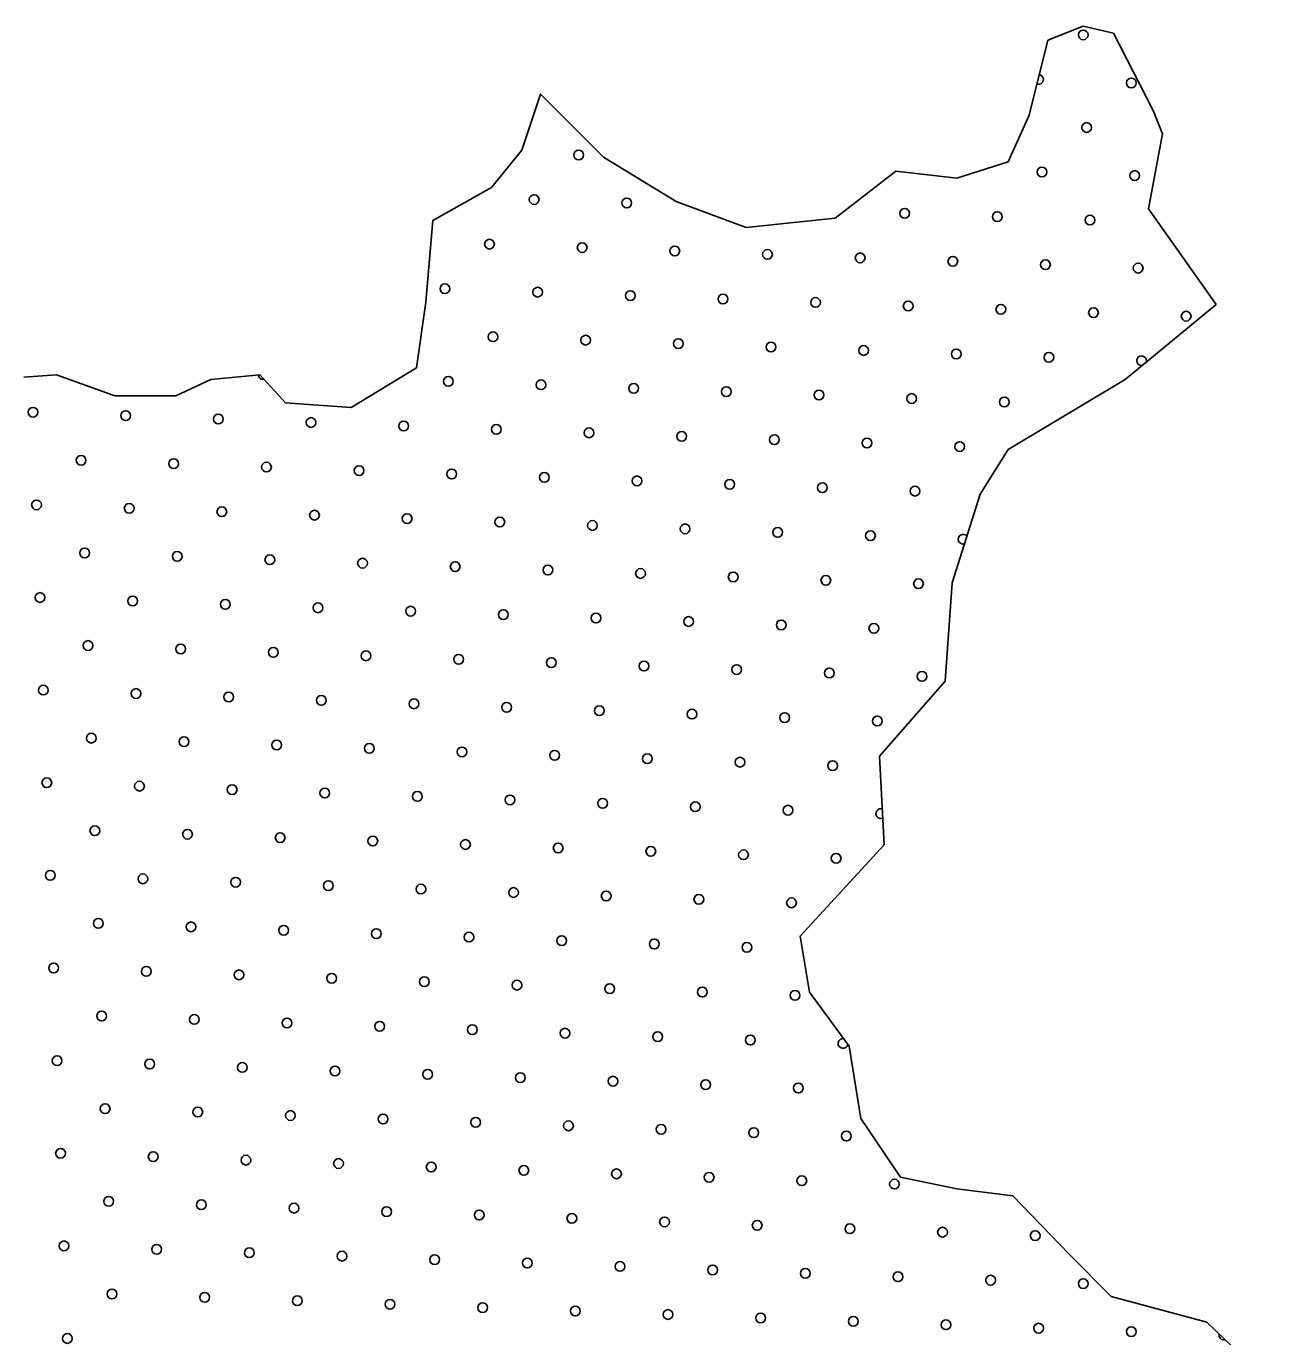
# Model space of a CAD drawing. Extents: x 1612280 to 1883141, y 560852 to 780851.
# Drawn here: x 1796850 to 1799567, y 654519 to 657371 of the extents above; entities that cross this region are included whole.
import ezdxf

# ---------------------------------------------------------------- set-up
doc = ezdxf.new("R2010")
doc.units = 0
doc.layers.add('DESIGN - SCRATCH - User 1', color=7, linetype='Continuous')
doc.layers.add('DESIGN - TRAFFIC CONTROL PERMANENT - Pavement Marking Text', color=7, linetype='Continuous')

msp = doc.modelspace()

# ---------------------------------------------------------------- linework, layer by layer
at = {"layer": 'DESIGN - SCRATCH - User 1'}
for points in [[(1796844.7, 656607.5), (1796915.9, 656612.6), (1797043.1, 656566.7), (1797175.4, 656566.7), (1797251.7, 656602.4), (1797358.6, 656612.6), (1797414.5, 656551.5), (1797557, 656541.3), (1797699.5, 656627.8), (1797719.8, 656770.4), (1797735.1, 656948.6), (1797862.3, 657019.9), (1797928.4, 657101.3), (1797969.1, 657223.5), (1798106.5, 657086.1), (1798264.3, 656989.3), (1798416.9, 656933.3), (1798610.2, 656953.7), (1798742.5, 657055.5), (1798874.8, 657040.2), (1798986.8, 657075.9), (1799032.6, 657177.7), (1799073.3, 657340.6), (1799149.6, 657371.2), (1799215.7, 657355.9), (1799302.2, 657187.9), (1799322.6, 657137), (1799292.1, 656974), (1799439.6, 656765.3)], [(1796844.7, 656607.5), (1796915.9, 656612.6), (1797043.1, 656566.7), (1797175.4, 656566.7), (1797251.7, 656602.4), (1797358.6, 656612.6), (1797414.5, 656551.5), (1797557, 656541.3), (1797699.5, 656627.8), (1797719.8, 656770.4), (1797735.1, 656948.6), (1797862.3, 657019.9), (1797928.4, 657101.3), (1797969.1, 657223.5), (1798106.5, 657086.1), (1798264.3, 656989.3), (1798416.9, 656933.3), (1798610.2, 656953.7), (1798742.5, 657055.5), (1798874.8, 657040.2), (1798986.8, 657075.9), (1799032.6, 657177.7), (1799073.3, 657340.6), (1799149.6, 657371.2), (1799215.7, 657355.9), (1799302.2, 657187.9), (1799322.6, 657137), (1799292.1, 656974), (1799439.6, 656765.3)], [(1796844.7, 656607.5), (1796915.9, 656612.6), (1797043.1, 656566.7), (1797175.4, 656566.7), (1797251.7, 656602.4), (1797358.6, 656612.6), (1797414.5, 656551.5), (1797557, 656541.3), (1797699.5, 656627.8), (1797719.8, 656770.4), (1797735.1, 656948.6), (1797862.3, 657019.9), (1797928.4, 657101.3), (1797969.1, 657223.5), (1798106.5, 657086.1), (1798264.3, 656989.3), (1798416.9, 656933.3), (1798610.2, 656953.7), (1798742.5, 657055.5), (1798874.8, 657040.2), (1798986.8, 657075.9), (1799032.6, 657177.7), (1799073.3, 657340.6), (1799149.6, 657371.2), (1799215.7, 657355.9), (1799302.2, 657187.9), (1799322.6, 657137), (1799292.1, 656974), (1799439.6, 656765.3)], [(1796844.7, 656607.5), (1796915.9, 656612.6), (1797043.1, 656566.7), (1797175.4, 656566.7), (1797251.7, 656602.4), (1797358.6, 656612.6), (1797414.5, 656551.5), (1797557, 656541.3), (1797699.5, 656627.8), (1797719.8, 656770.4), (1797735.1, 656948.6), (1797862.3, 657019.9), (1797928.4, 657101.3), (1797969.1, 657223.5), (1798106.5, 657086.1), (1798264.3, 656989.3), (1798416.9, 656933.3), (1798610.2, 656953.7), (1798742.5, 657055.5), (1798874.8, 657040.2), (1798986.8, 657075.9), (1799032.6, 657177.7), (1799073.3, 657340.6), (1799149.6, 657371.2), (1799215.7, 657355.9), (1799302.2, 657187.9), (1799322.6, 657137), (1799292.1, 656974), (1799439.6, 656765.3)], [(1799439.6, 656765.3), (1799241.2, 656602.4), (1798986.8, 656449.6), (1798925.7, 656352.9), (1798864.7, 656159.4), (1798849.4, 655945.6), (1798706.9, 655782.6), (1798717.1, 655589.2), (1798533.9, 655390.6), (1798554.3, 655268.4), (1798640.8, 655151.3), (1798666.2, 654993.5), (1798752.7, 654866.2), (1798874.8, 654840.7), (1798996.9, 654825.5), (1799119.1, 654698.2), (1799210.6, 654606.5), (1799419.3, 654550.5), (1799566.8, 654408)], [(1799439.6, 656765.3), (1799241.2, 656602.4), (1798986.8, 656449.6), (1798925.7, 656352.9), (1798864.7, 656159.4), (1798849.4, 655945.6), (1798706.9, 655782.6), (1798717.1, 655589.2), (1798533.9, 655390.6), (1798554.3, 655268.4), (1798640.8, 655151.3), (1798666.2, 654993.5), (1798752.7, 654866.2), (1798874.8, 654840.7), (1798996.9, 654825.5), (1799119.1, 654698.2), (1799210.6, 654606.5), (1799419.3, 654550.5), (1799566.8, 654408)], [(1799439.6, 656765.3), (1799241.2, 656602.4), (1798986.8, 656449.6), (1798925.7, 656352.9), (1798864.7, 656159.4), (1798849.4, 655945.6), (1798706.9, 655782.6), (1798717.1, 655589.2), (1798533.9, 655390.6), (1798554.3, 655268.4), (1798640.8, 655151.3), (1798666.2, 654993.5), (1798752.7, 654866.2), (1798874.8, 654840.7), (1798996.9, 654825.5), (1799119.1, 654698.2), (1799210.6, 654606.5), (1799419.3, 654550.5), (1799566.8, 654408)], [(1799439.6, 656765.3), (1799241.2, 656602.4), (1798986.8, 656449.6), (1798925.7, 656352.9), (1798864.7, 656159.4), (1798849.4, 655945.6), (1798706.9, 655782.6), (1798717.1, 655589.2), (1798533.9, 655390.6), (1798554.3, 655268.4), (1798640.8, 655151.3), (1798666.2, 654993.5), (1798752.7, 654866.2), (1798874.8, 654840.7), (1798996.9, 654825.5), (1799119.1, 654698.2), (1799210.6, 654606.5), (1799419.3, 654550.5), (1799566.8, 654408)]]:
    msp.add_lwpolyline(points, dxfattribs=at)
at = {"layer": 'DESIGN - TRAFFIC CONTROL PERMANENT - Pavement Marking Text'}
for centre in [(1799150, 657352.3), (1799150, 657352.3), (1799254.6, 657247.8), (1799254.6, 657247.8), (1799157.5, 657150.7), (1799157.5, 657150.7), (1798052.4, 657091), (1798052.4, 657091), (1799060.4, 657053.7), (1799060.4, 657053.7), (1799262, 657046.2), (1799262, 657046.2), (1797955.3, 656993.9), (1797955.3, 656993.9), (1798156.9, 656986.4), (1798156.9, 656986.4), (1798761.7, 656964), (1798761.7, 656964), (1798963.3, 656956.6), (1798963.3, 656956.6), (1799164.9, 656949.1), (1799164.9, 656949.1), (1797858.2, 656896.8), (1797858.2, 656896.8), (1798059.8, 656889.4), (1798059.8, 656889.4), (1798261.4, 656881.9), (1798261.4, 656881.9), (1798463, 656874.4), (1798463, 656874.4), (1798664.7, 656867), (1798664.7, 656867), (1798866.3, 656859.5), (1798866.3, 656859.5), (1799067.9, 656852), (1799067.9, 656852), (1799269.5, 656844.6), (1799269.5, 656844.6), (1797761.1, 656799.8), (1797761.1, 656799.8), (1797962.8, 656792.3), (1797962.8, 656792.3), (1798164.4, 656784.8), (1798164.4, 656784.8), (1798366, 656777.4), (1798366, 656777.4), (1798567.6, 656769.9), (1798567.6, 656769.9), (1798769.2, 656762.4), (1798769.2, 656762.4), (1798970.8, 656755), (1798970.8, 656755), (1799172.4, 656747.5), (1799172.4, 656747.5), (1799374, 656740), (1799374, 656740), (1797865.7, 656695.2), (1797865.7, 656695.2), (1798067.3, 656687.8), (1798067.3, 656687.8), (1798268.9, 656680.3), (1798268.9, 656680.3), (1798470.5, 656672.8), (1798470.5, 656672.8), (1798672.1, 656665.4), (1798672.1, 656665.4), (1798873.7, 656657.9), (1798873.7, 656657.9), (1799075.3, 656650.4), (1799075.3, 656650.4), (1797768.6, 656598.2), (1797768.6, 656598.2), (1797970.2, 656590.7), (1797970.2, 656590.7), (1798171.8, 656583.2), (1798171.8, 656583.2), (1798373.4, 656575.8), (1798373.4, 656575.8), (1798575, 656568.3), (1798575, 656568.3), (1798776.7, 656560.8), (1798776.7, 656560.8), (1798978.3, 656553.4), (1798978.3, 656553.4), (1796865.1, 656531), (1796865.1, 656531), (1797066.7, 656523.5), (1797066.7, 656523.5), (1797268.3, 656516), (1797268.3, 656516), (1797469.9, 656508.6), (1797469.9, 656508.6), (1797671.5, 656501.1), (1797671.5, 656501.1), (1797873.1, 656493.6), (1797873.1, 656493.6), (1798074.8, 656486.2), (1798074.8, 656486.2), (1798276.4, 656478.7), (1798276.4, 656478.7), (1798478, 656471.2), (1798478, 656471.2), (1798679.6, 656463.8), (1798679.6, 656463.8), (1798881.2, 656456.3), (1798881.2, 656456.3), (1796969.6, 656426.4), (1796969.6, 656426.4), (1797171.2, 656419), (1797171.2, 656419), (1797372.9, 656411.5), (1797372.9, 656411.5), (1797574.5, 656404), (1797574.5, 656404), (1797776.1, 656396.6), (1797776.1, 656396.6), (1797977.7, 656389.1), (1797977.7, 656389.1), (1798179.3, 656381.6), (1798179.3, 656381.6), (1798380.9, 656374.2), (1798380.9, 656374.2), (1798582.5, 656366.7), (1798582.5, 656366.7), (1798784.1, 656359.2), (1798784.1, 656359.2), (1796872.6, 656329.3), (1796872.6, 656329.3), (1797074.2, 656321.9), (1797074.2, 656321.9), (1797275.8, 656314.4), (1797275.8, 656314.4), (1797477.4, 656306.9), (1797477.4, 656306.9), (1797679, 656299.5), (1797679, 656299.5), (1797880.6, 656292), (1797880.6, 656292), (1798082.2, 656284.5), (1798082.2, 656284.5), (1798283.8, 656277.1), (1798283.8, 656277.1), (1798485.4, 656269.6), (1798485.4, 656269.6), (1798687.1, 656262.1), (1798687.1, 656262.1), (1796977.1, 656224.8), (1796977.1, 656224.8), (1797178.7, 656217.3), (1797178.7, 656217.3), (1797380.3, 656209.9), (1797380.3, 656209.9), (1797581.9, 656202.4), (1797581.9, 656202.4), (1797783.5, 656194.9), (1797783.5, 656194.9), (1797985.2, 656187.5), (1797985.2, 656187.5), (1798186.8, 656180), (1798186.8, 656180), (1798388.4, 656172.5), (1798388.4, 656172.5), (1798590, 656165.1), (1798590, 656165.1), (1798791.6, 656157.6), (1798791.6, 656157.6), (1796880, 656127.7), (1796880, 656127.7), (1797081.6, 656120.3), (1797081.6, 656120.3), (1797283.3, 656112.8), (1797283.3, 656112.8), (1797484.9, 656105.3), (1797484.9, 656105.3), (1797686.5, 656097.9), (1797686.5, 656097.9), (1797888.1, 656090.4), (1797888.1, 656090.4), (1798089.7, 656082.9), (1798089.7, 656082.9), (1798291.3, 656075.5), (1798291.3, 656075.5), (1798492.9, 656068), (1798492.9, 656068), (1798694.5, 656060.5), (1798694.5, 656060.5), (1796984.6, 656023.2), (1796984.6, 656023.2), (1797186.2, 656015.7), (1797186.2, 656015.7), (1797387.8, 656008.3), (1797387.8, 656008.3), (1797589.4, 656000.8), (1797589.4, 656000.8), (1797791, 655993.3), (1797791, 655993.3), (1797992.6, 655985.9), (1797992.6, 655985.9), (1798194.2, 655978.4), (1798194.2, 655978.4), (1798395.8, 655970.9), (1798395.8, 655970.9), (1798597.5, 655963.5), (1798597.5, 655963.5), (1798799.1, 655956), (1798799.1, 655956), (1796887.5, 655926.1), (1796887.5, 655926.1), (1797089.1, 655918.7), (1797089.1, 655918.7), (1797290.7, 655911.2), (1797290.7, 655911.2), (1797492.3, 655903.7), (1797492.3, 655903.7), (1797693.9, 655896.3), (1797693.9, 655896.3), (1797895.5, 655888.8), (1797895.5, 655888.8), (1798097.2, 655881.3), (1798097.2, 655881.3), (1798298.8, 655873.9), (1798298.8, 655873.9), (1798500.4, 655866.4), (1798500.4, 655866.4), (1798702, 655858.9), (1798702, 655858.9), (1796992, 655821.6), (1796992, 655821.6), (1797193.6, 655814.1), (1797193.6, 655814.1), (1797395.3, 655806.7), (1797395.3, 655806.7), (1797596.9, 655799.2), (1797596.9, 655799.2), (1797798.5, 655791.7), (1797798.5, 655791.7), (1798000.1, 655784.3), (1798000.1, 655784.3), (1798201.7, 655776.8), (1798201.7, 655776.8), (1798403.3, 655769.3), (1798403.3, 655769.3), (1798604.9, 655761.9), (1798604.9, 655761.9), (1796895, 655724.5), (1796895, 655724.5), (1797096.6, 655717.1), (1797096.6, 655717.1), (1797298.2, 655709.6), (1797298.2, 655709.6), (1797499.8, 655702.1), (1797499.8, 655702.1), (1797701.4, 655694.7), (1797701.4, 655694.7), (1797903, 655687.2), (1797903, 655687.2), (1798104.6, 655679.7), (1798104.6, 655679.7), (1798306.2, 655672.2), (1798306.2, 655672.2), (1798507.8, 655664.8), (1798507.8, 655664.8), (1796999.5, 655620), (1796999.5, 655620), (1797201.1, 655612.5), (1797201.1, 655612.5), (1797402.7, 655605), (1797402.7, 655605), (1797604.3, 655597.6), (1797604.3, 655597.6), (1797805.9, 655590.1), (1797805.9, 655590.1), (1798007.6, 655582.6), (1798007.6, 655582.6), (1798209.2, 655575.2), (1798209.2, 655575.2), (1798410.8, 655567.7), (1798410.8, 655567.7), (1798612.4, 655560.2), (1798612.4, 655560.2), (1796902.4, 655522.9), (1796902.4, 655522.9), (1797104, 655515.4), (1797104, 655515.4), (1797305.7, 655508), (1797305.7, 655508), (1797507.3, 655500.5), (1797507.3, 655500.5), (1797708.9, 655493), (1797708.9, 655493), (1797910.5, 655485.6), (1797910.5, 655485.6), (1798112.1, 655478.1), (1798112.1, 655478.1), (1798313.7, 655470.6), (1798313.7, 655470.6), (1798515.3, 655463.2), (1798515.3, 655463.2), (1797007, 655418.4), (1797007, 655418.4), (1797208.6, 655410.9), (1797208.6, 655410.9), (1797410.2, 655403.4), (1797410.2, 655403.4), (1797611.8, 655396), (1797611.8, 655396), (1797813.4, 655388.5), (1797813.4, 655388.5), (1798015, 655381), (1798015, 655381), (1798216.6, 655373.6), (1798216.6, 655373.6), (1798418.2, 655366.1), (1798418.2, 655366.1), (1796909.9, 655321.3), (1796909.9, 655321.3), (1797111.5, 655313.8), (1797111.5, 655313.8), (1797313.1, 655306.4), (1797313.1, 655306.4), (1797514.7, 655298.9), (1797514.7, 655298.9), (1797716.3, 655291.4), (1797716.3, 655291.4), (1797917.9, 655284), (1797917.9, 655284), (1798119.6, 655276.5), (1798119.6, 655276.5), (1798321.2, 655269), (1798321.2, 655269), (1798522.8, 655261.6), (1798522.8, 655261.6), (1797014.4, 655216.8), (1797014.4, 655216.8), (1797216, 655209.3), (1797216, 655209.3), (1797417.7, 655201.8), (1797417.7, 655201.8), (1797619.3, 655194.4), (1797619.3, 655194.4), (1797820.9, 655186.9), (1797820.9, 655186.9), (1798022.5, 655179.4), (1798022.5, 655179.4), (1798224.1, 655172), (1798224.1, 655172), (1798425.7, 655164.5), (1798425.7, 655164.5), (1796917.4, 655119.7), (1796917.4, 655119.7), (1797119, 655112.2), (1797119, 655112.2), (1797320.6, 655104.8), (1797320.6, 655104.8), (1797522.2, 655097.3), (1797522.2, 655097.3), (1797723.8, 655089.8), (1797723.8, 655089.8), (1797925.4, 655082.4), (1797925.4, 655082.4), (1798127, 655074.9), (1798127, 655074.9), (1798328.6, 655067.4), (1798328.6, 655067.4), (1798530.2, 655060), (1798530.2, 655060), (1797021.9, 655015.1), (1797021.9, 655015.1), (1797223.5, 655007.7), (1797223.5, 655007.7), (1797425.1, 655000.2), (1797425.1, 655000.2), (1797626.7, 654992.7), (1797626.7, 654992.7), (1797828.3, 654985.3), (1797828.3, 654985.3), (1798030, 654977.8), (1798030, 654977.8), (1798231.6, 654970.3), (1798231.6, 654970.3), (1798433.2, 654962.9), (1798433.2, 654962.9), (1798634.8, 654955.4), (1798634.8, 654955.4), (1796924.8, 654918.1), (1796924.8, 654918.1), (1797126.4, 654910.6), (1797126.4, 654910.6), (1797328.1, 654903.1), (1797328.1, 654903.1), (1797529.7, 654895.7), (1797529.7, 654895.7), (1797731.3, 654888.2), (1797731.3, 654888.2), (1797932.9, 654880.7), (1797932.9, 654880.7), (1798134.5, 654873.3), (1798134.5, 654873.3), (1798336.1, 654865.8), (1798336.1, 654865.8), (1798537.7, 654858.3), (1798537.7, 654858.3), (1798739.3, 654850.9), (1798739.3, 654850.9), (1797029.4, 654813.5), (1797029.4, 654813.5), (1797231, 654806.1), (1797231, 654806.1), (1797432.6, 654798.6), (1797432.6, 654798.6), (1797634.2, 654791.1), (1797634.2, 654791.1), (1797835.8, 654783.7), (1797835.8, 654783.7), (1798037.4, 654776.2), (1798037.4, 654776.2), (1798239, 654768.7), (1798239, 654768.7), (1798440.6, 654761.3), (1798440.6, 654761.3), (1798642.3, 654753.8), (1798642.3, 654753.8), (1798843.9, 654746.3), (1798843.9, 654746.3), (1796932.3, 654716.5), (1796932.3, 654716.5), (1799045.5, 654738.9), (1799045.5, 654738.9), (1797133.9, 654709), (1797133.9, 654709), (1797335.5, 654701.5), (1797335.5, 654701.5), (1797537.1, 654694.1), (1797537.1, 654694.1), (1797738.7, 654686.6), (1797738.7, 654686.6), (1797940.4, 654679.1), (1797940.4, 654679.1), (1798142, 654671.7), (1798142, 654671.7), (1798343.6, 654664.2), (1798343.6, 654664.2), (1798545.2, 654656.7), (1798545.2, 654656.7), (1798746.8, 654649.3), (1798746.8, 654649.3), (1798948.4, 654641.8), (1798948.4, 654641.8), (1799150, 654634.3), (1799150, 654634.3), (1797036.8, 654611.9), (1797036.8, 654611.9), (1797238.4, 654604.5), (1797238.4, 654604.5), (1797440.1, 654597), (1797440.1, 654597), (1797641.7, 654589.5), (1797641.7, 654589.5), (1797843.3, 654582.1), (1797843.3, 654582.1), (1798044.9, 654574.6), (1798044.9, 654574.6), (1798246.5, 654567.1), (1798246.5, 654567.1), (1798448.1, 654559.7), (1798448.1, 654559.7), (1798649.7, 654552.2), (1798649.7, 654552.2), (1798851.3, 654544.7), (1798851.3, 654544.7), (1796939.8, 654514.9), (1796939.8, 654514.9), (1799052.9, 654537.3), (1799052.9, 654537.3), (1799254.6, 654529.8), (1799254.6, 654529.8)]:
    msp.add_circle(centre, 10.6, dxfattribs=at)
for centre, start, end in [((1799052.9, 657255.3), 250.7053, 81.2442), ((1799277, 656643), 344.161, 274.6121), ((1797365.4, 656613.1), 184.8565, 281.7155), ((1798888.7, 656254.7), 39.3532, 285.6183), ((1798709.5, 655657.3), 70.4414, 295.5796), ((1798627.3, 655157), 81.7722, 351.1305), ((1799456.2, 654522.3), 166.5192, 285.4527)]:
    msp.add_arc(centre, 10.6, start, end, dxfattribs=at)

doc.saveas('drawing.dxf')
